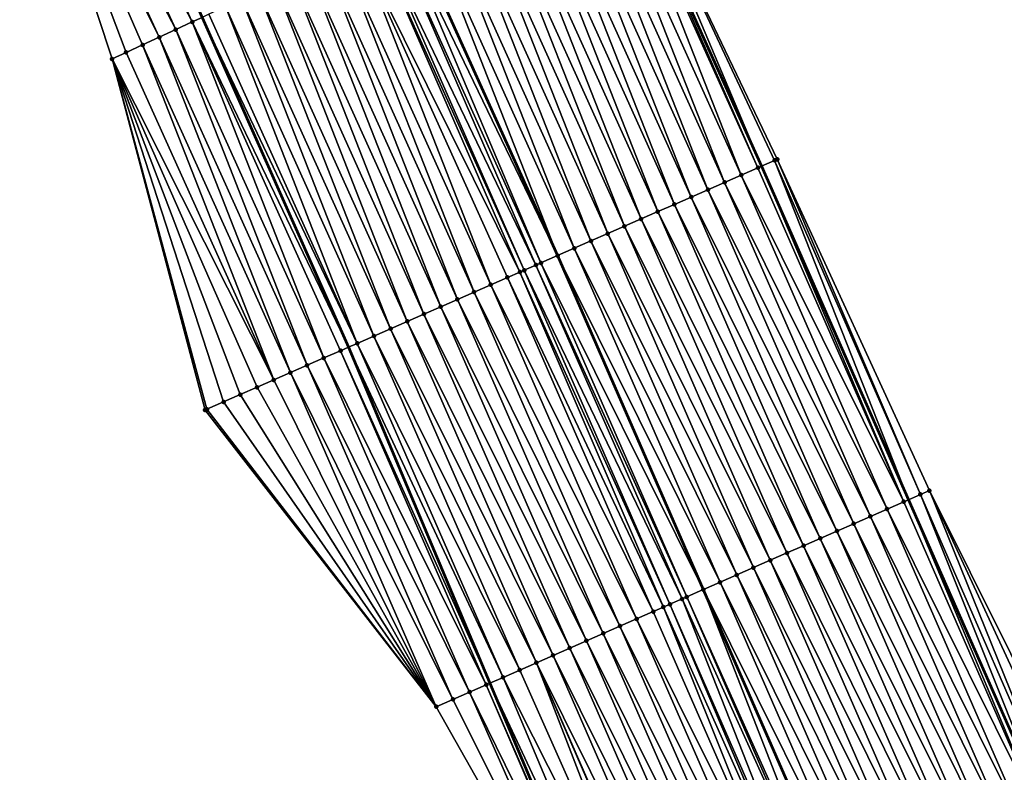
# Model space of a CAD drawing. Header units: feet. Extents: x 2017353 to 2024169, y 808050 to 818690.
# Tile 269 of 305: x 2023332 to 2023386, y 813185 to 813226. Entities that reach past the tile are written whole.
import ezdxf

# ---------------------------------------------------------------- set-up
doc = ezdxf.new("R2010")
doc.units = ezdxf.units.FT
doc.header["$MEASUREMENT"] = 0
for name, color, linetype, lineweight in [('EP_Travel Lane', 172, 'Continuous', 53), ('SB-Road Shots', 141, 'Continuous', 100), ('SB-Road X-Section', 40, 'Continuous', 13), ('STRIPING', 60, 'Continuous', 53)]:
    doc.layers.add(name, color=color, linetype=linetype, lineweight=lineweight)
doc.layers.add('I-77-MM15-17_SB-Surface-BORDER', color=7, linetype='Continuous')
doc.layers.add('I-77-MM15-17_SB-Surface-TIN', color=7, linetype='Continuous')

msp = doc.modelspace()

# ---------------------------------------------------------------- linework, layer by layer
at = {"layer": 'EP_Travel Lane'}
for points in [[(2023330.645212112, 813308.9822243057, 327.400423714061), (2023339.098520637, 813290.8643386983, 327.9331827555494), (2023347.551845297, 813272.7464185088, 328.464530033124), (2023355.918575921, 813254.492144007, 328.9807897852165), (2023364.236471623, 813236.3113489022, 329.503687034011), (2023372.572124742, 813217.8421574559, 330.0238949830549), (2023380.637497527, 813199.5475130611, 330.5372929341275), (2023388.703263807, 813181.2519761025, 331.0088045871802), (2023396.564148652, 813162.6462075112, 331.4130902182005), (2023404.30636655, 813144.2088585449, 331.7645758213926), (2023412.030657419, 813125.4329863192, 332.1502660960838), (2023419.431101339, 813106.8566600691, 332.5465690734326), (2023426.831383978, 813088.2807386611, 332.9648140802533)], [(2023308.326727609, 813298.5220692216, 325.8202696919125), (2023316.799522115, 813280.4137656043, 326.3695184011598), (2023325.27237764, 813262.3053315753, 326.9134228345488), (2023333.574141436, 813244.1884198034, 327.4170618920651), (2023341.892247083, 813226.0071658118, 327.919239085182), (2023349.923965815, 813207.9166209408, 328.3916564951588), (2023357.687872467, 813189.4876275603, 328.7954989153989), (2023365.451511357, 813171.0592697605, 329.2289544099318), (2023373.134368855, 813152.7711442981, 329.6785621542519), (2023380.875660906, 813134.335843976, 330.1459319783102), (2023388.408183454, 813116.0676421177, 330.4754454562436), (2023395.808713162, 813097.4914697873, 330.877370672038), (2023403.209112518, 813078.9156246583, 331.2970279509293)]]:
    msp.add_polyline3d(points, dxfattribs=at)
at = {"layer": 'I-77-MM15-17_SB-Surface-BORDER', "color": 3, "linetype": 'Continuous', "lineweight": -3}
for points in [[(2023331.463154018, 813309.3654182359, 327.4530750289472), (2023339.589621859, 813291.094323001, 327.9617861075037), (2023348.268088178, 813273.0819524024, 328.5101132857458), (2023356.65849549, 813254.8331199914, 329.0242039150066), (2023364.699016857, 813236.5244970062, 329.5306065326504), (2023373.446542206, 813218.2251709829, 330.0790750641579), (2023381.793278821, 813200.0537790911, 330.6105881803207), (2023390.723447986, 813182.1367861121, 331.1333837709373)], [(2023364.624558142, 813170.6967501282, 329.1651028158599), (2023354.738985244, 813188.1946760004, 328.5591957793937), (2023342.058701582, 813204.4689848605, 327.7976316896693), (2023336.956583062, 813223.7305347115, 327.5499278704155), (2023330.645732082, 813242.8375072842, 327.1923316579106), (2023322.677070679, 813261.088242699, 326.7051725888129), (2023314.964779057, 813279.5530789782, 326.2132212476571), (2023304.826834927, 813296.879440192, 325.4947947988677)]]:
    msp.add_polyline3d(points, dxfattribs=at)
at = {"layer": 'I-77-MM15-17_SB-Surface-TIN', "color": 128, "linetype": 'Continuous', "lineweight": -3}
for points in [[(2023340.450802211, 813225.3422138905, 327.8088050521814), (2023332.106504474, 813243.5113898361, 327.3047933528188), (2023331.198464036, 813243.0925038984, 327.2352835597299)], [(2023341.358849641, 813225.761084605, 327.8776272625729), (2023333.014545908, 813243.930273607, 327.3742052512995), (2023332.106504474, 813243.5113898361, 327.3047933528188)], [(2023340.450802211, 813225.3422138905, 327.8088050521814), (2023341.358849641, 813225.761084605, 327.8776272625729), (2023332.106504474, 813243.5113898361, 327.3047933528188)], [(2023341.358849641, 813225.761084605, 327.8776272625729), (2023341.892247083, 813226.0071658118, 327.919239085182), (2023333.014545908, 813243.930273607, 327.3742052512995)], [(2023339.542741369, 813224.9233723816, 327.7413022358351), (2023331.198464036, 813243.0925038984, 327.2352835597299), (2023330.645732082, 813242.8375072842, 327.1923316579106)], [(2023339.542741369, 813224.9233723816, 327.7413022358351), (2023340.450802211, 813225.3422138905, 327.8088050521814), (2023331.198464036, 813243.0925038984, 327.2352835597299)], [(2023337.726610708, 813224.0857089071, 327.6071794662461), (2023330.645732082, 813242.8375072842, 327.1923316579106), (2023336.956583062, 813223.7305347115, 327.5499278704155)], [(2023337.726610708, 813224.0857089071, 327.6071794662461), (2023338.634675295, 813224.5045422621, 327.674313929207), (2023330.645732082, 813242.8375072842, 327.1923316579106)], [(2023338.634675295, 813224.5045422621, 327.674313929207), (2023339.542741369, 813224.9233723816, 327.7413022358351), (2023330.645732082, 813242.8375072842, 327.1923316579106)], [(2023364.699016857, 813236.5244970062, 329.5306065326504), (2023364.236471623, 813236.3113489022, 329.503687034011), (2023372.572124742, 813217.8421574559, 330.0238949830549)], [(2023364.699016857, 813236.5244970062, 329.5306065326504), (2023372.572124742, 813217.8421574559, 330.0238949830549), (2023373.30213032, 813218.1619240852, 330.0703001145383)], [(2023364.699016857, 813236.5244970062, 329.5306065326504), (2023373.30213032, 813218.1619240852, 330.0703001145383), (2023373.446542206, 813218.2251709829, 330.0790750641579)], [(2023363.152933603, 813235.8119226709, 329.4363398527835), (2023371.470239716, 813217.3593126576, 329.9466623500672), (2023364.061099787, 813236.2305348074, 329.4934806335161)], [(2023364.061099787, 813236.2305348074, 329.4934806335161), (2023372.386151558, 813217.7606950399, 330.0120730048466), (2023364.236471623, 813236.3113489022, 329.503687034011)], [(2023364.061099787, 813236.2305348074, 329.4934806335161), (2023371.470239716, 813217.3593126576, 329.9466623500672), (2023372.386151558, 813217.7606950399, 330.0120730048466)], [(2023372.386151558, 813217.7606950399, 330.0120730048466), (2023372.572124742, 813217.8421574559, 330.0238949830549), (2023364.236471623, 813236.3113489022, 329.503687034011)], [(2023361.336685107, 813234.974515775, 329.3138081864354), (2023369.638478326, 813216.5564051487, 329.8091536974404), (2023362.244809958, 813235.3932179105, 329.3750147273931)], [(2023362.244809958, 813235.3932179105, 329.3750147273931), (2023370.554368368, 813216.9578374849, 329.8769046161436), (2023363.152933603, 813235.8119226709, 329.4363398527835)], [(2023362.244809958, 813235.3932179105, 329.3750147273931), (2023369.638478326, 813216.5564051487, 329.8091536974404), (2023370.554368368, 813216.9578374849, 329.8769046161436)], [(2023363.152933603, 813235.8119226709, 329.4363398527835), (2023370.554368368, 813216.9578374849, 329.8769046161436), (2023371.470239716, 813217.3593126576, 329.9466623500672)], [(2023360.428521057, 813234.5558989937, 329.256457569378), (2023368.722548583, 813216.1550637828, 329.7456645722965), (2023361.336685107, 813234.974515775, 329.3138081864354)], [(2023361.336685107, 813234.974515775, 329.3138081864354), (2023368.722548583, 813216.1550637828, 329.7456645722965), (2023369.638478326, 813216.5564051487, 329.8091536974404)], [(2023359.520323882, 813234.1373543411, 329.2023654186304), (2023367.806593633, 813215.7537801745, 329.6848812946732), (2023360.428521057, 813234.5558989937, 329.256457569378)], [(2023360.428521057, 813234.5558989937, 329.256457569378), (2023367.806593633, 813215.7537801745, 329.6848812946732), (2023368.722548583, 813216.1550637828, 329.7456645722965)], [(2023357.70395627, 813233.3002068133, 329.0915508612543), (2023365.97469588, 813214.951185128, 329.5620109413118), (2023358.612127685, 813233.7188075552, 329.1481768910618)], [(2023358.612127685, 813233.7188075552, 329.1481768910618), (2023366.890636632, 813215.352501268, 329.6243182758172), (2023359.520323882, 813234.1373543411, 329.2023654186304)], [(2023358.612127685, 813233.7188075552, 329.1481768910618), (2023365.97469588, 813214.951185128, 329.5620109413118), (2023366.890636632, 813215.352501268, 329.6243182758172)], [(2023359.520323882, 813234.1373543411, 329.2023654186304), (2023366.890636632, 813215.352501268, 329.6243182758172), (2023367.806593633, 813215.7537801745, 329.6848812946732)], [(2023356.795806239, 813232.8815595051, 329.032821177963), (2023365.058763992, 813214.5498486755, 329.4987520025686), (2023357.70395627, 813233.3002068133, 329.0915508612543)], [(2023357.70395627, 813233.3002068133, 329.0915508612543), (2023365.058763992, 813214.5498486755, 329.4987520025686), (2023365.97469588, 813214.951185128, 329.5620109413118)], [(2023355.887673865, 813232.462873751, 328.9723546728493), (2023364.142821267, 813214.1485370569, 329.436656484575), (2023356.795806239, 813232.8815595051, 329.032821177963)], [(2023356.795806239, 813232.8815595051, 329.032821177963), (2023364.142821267, 813214.1485370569, 329.436656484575), (2023365.058763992, 813214.5498486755, 329.4987520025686)], [(2023354.979547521, 813232.0441748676, 328.9112950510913), (2023363.226870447, 813213.7472439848, 329.3754298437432), (2023355.887673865, 813232.462873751, 328.9723546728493)], [(2023355.887673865, 813232.462873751, 328.9723546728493), (2023363.226870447, 813213.7472439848, 329.3754298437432), (2023364.142821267, 813214.1485370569, 329.436656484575)], [(2023353.163297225, 813231.20677189, 328.7889403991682), (2023361.39499071, 813212.9446076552, 329.2506254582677), (2023354.071419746, 813231.6254790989, 328.8503761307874)], [(2023354.071419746, 813231.6254790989, 328.8503761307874), (2023362.310928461, 813213.3459306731, 329.3132550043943), (2023354.979547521, 813232.0441748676, 328.9112950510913)], [(2023354.071419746, 813231.6254790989, 328.8503761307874), (2023361.39499071, 813212.9446076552, 329.2506254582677), (2023362.310928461, 813213.3459306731, 329.3132550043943)], [(2023354.979547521, 813232.0441748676, 328.9112950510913), (2023362.310928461, 813213.3459306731, 329.3132550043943), (2023363.226870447, 813213.7472439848, 329.3754298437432)], [(2023352.697146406, 813230.9918154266, 328.7563325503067), (2023361.385966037, 813212.9406531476, 329.2499966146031), (2023353.154242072, 813231.2025962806, 328.7883069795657)], [(2023353.163297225, 813231.20677189, 328.7889403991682), (2023353.154242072, 813231.2025962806, 328.7883069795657), (2023361.385966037, 813212.9406531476, 329.2499966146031)], [(2023353.163297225, 813231.20677189, 328.7889403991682), (2023361.385966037, 813212.9406531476, 329.2499966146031), (2023361.39499071, 813212.9446076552, 329.2506254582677)], [(2023351.548407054, 813230.4619591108, 328.670854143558), (2023360.208075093, 813212.4244994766, 329.1673120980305), (2023352.255207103, 813230.7879941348, 328.724317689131)], [(2023352.255207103, 813230.7879941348, 328.724317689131), (2023360.47906407, 813212.5432591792, 329.1868032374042), (2023352.697146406, 813230.9918154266, 328.7563325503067)], [(2023352.255207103, 813230.7879941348, 328.724317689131), (2023360.208075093, 813212.4244994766, 329.1673120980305), (2023360.47906407, 813212.5432591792, 329.1868032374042)], [(2023352.697146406, 813230.9918154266, 328.7563325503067), (2023360.47906407, 813212.5432591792, 329.1868032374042), (2023361.385966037, 813212.9406531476, 329.2499966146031)], [(2023349.531124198, 813229.531252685, 328.5120095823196), (2023357.731517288, 813211.3386795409, 328.9703097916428), (2023350.439142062, 813229.950187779, 328.5837401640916)], [(2023350.439142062, 813229.950187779, 328.5837401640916), (2023359.331635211, 813212.0402945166, 329.0999792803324), (2023351.34716225, 813230.36911781, 328.6552420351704)], [(2023350.439142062, 813229.950187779, 328.5837401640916), (2023358.647355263, 813211.7402311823, 329.0436499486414), (2023359.331635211, 813212.0402945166, 329.0999792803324)], [(2023350.439142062, 813229.950187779, 328.5837401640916), (2023357.731517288, 813211.3386795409, 328.9703097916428), (2023358.647355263, 813211.7402311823, 329.0436499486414)], [(2023351.34716225, 813230.36911781, 328.6552420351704), (2023359.563179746, 813212.1418137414, 329.1184385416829), (2023351.548407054, 813230.4619591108, 328.670854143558)], [(2023351.34716225, 813230.36911781, 328.6552420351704), (2023359.331635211, 813212.0402945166, 329.0999792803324), (2023359.563179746, 813212.1418137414, 329.1184385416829)], [(2023351.548407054, 813230.4619591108, 328.670854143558), (2023359.563179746, 813212.1418137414, 329.1184385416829), (2023360.208075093, 813212.4244994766, 329.1673120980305)], [(2023348.623093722, 813229.1123450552, 328.4415196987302), (2023356.815623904, 813210.937254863, 328.902917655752), (2023349.531124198, 813229.531252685, 328.5120095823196)], [(2023349.531124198, 813229.531252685, 328.5120095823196), (2023356.815623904, 813210.937254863, 328.902917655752), (2023357.731517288, 813211.3386795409, 328.9703097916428)], [(2023347.715046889, 813228.6934730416, 328.3726388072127), (2023355.899706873, 813210.5358843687, 328.8380639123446), (2023348.623093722, 813229.1123450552, 328.4415196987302)], [(2023348.623093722, 813229.1123450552, 328.4415196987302), (2023355.899706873, 813210.5358843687, 328.8380639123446), (2023356.815623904, 813210.937254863, 328.902917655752)], [(2023346.806993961, 813228.2746142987, 328.304357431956), (2023354.983792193, 813210.134508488, 328.77295783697), (2023347.715046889, 813228.6934730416, 328.3726388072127)], [(2023347.715046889, 813228.6934730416, 328.3726388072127), (2023354.983792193, 813210.134508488, 328.77295783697), (2023355.899706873, 813210.5358843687, 328.8380639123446)], [(2023344.990917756, 813227.4368322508, 328.1648780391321), (2023353.15201661, 813209.3316334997, 328.6369727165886), (2023345.898948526, 813227.8557392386, 328.2353389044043)], [(2023345.898948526, 813227.8557392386, 328.2353389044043), (2023354.067897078, 813209.7330877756, 328.7057514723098), (2023346.806993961, 813228.2746142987, 328.304357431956)], [(2023345.898948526, 813227.8557392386, 328.2353389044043), (2023353.15201661, 813209.3316334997, 328.6369727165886), (2023354.067897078, 813209.7330877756, 328.7057514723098)], [(2023346.806993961, 813228.2746142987, 328.304357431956), (2023354.067897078, 813209.7330877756, 328.7057514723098), (2023354.983792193, 813210.134508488, 328.77295783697)], [(2023344.082899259, 813227.0178985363, 328.0932097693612), (2023352.23614856, 813208.9301507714, 328.5668610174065), (2023344.990917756, 813227.4368322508, 328.1648780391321)], [(2023344.990917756, 813227.4368322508, 328.1648780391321), (2023352.23614856, 813208.9301507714, 328.5668610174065), (2023353.15201661, 813209.3316334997, 328.6369727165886)], [(2023343.174889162, 813226.5989465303, 328.0207151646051), (2023351.32028181, 813208.5286650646, 328.4966097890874), (2023344.082899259, 813227.0178985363, 328.0932097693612)], [(2023344.082899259, 813227.0178985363, 328.0932097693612), (2023351.32028181, 813208.5286650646, 328.4966097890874), (2023352.23614856, 813208.9301507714, 328.5668610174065)], [(2023342.266876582, 813226.1799999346, 327.9484649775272), (2023341.892247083, 813226.0071658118, 327.919239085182), (2023350.40440715, 813208.1271974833, 328.4272077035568)], [(2023342.266876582, 813226.1799999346, 327.9484649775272), (2023350.40440715, 813208.1271974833, 328.4272077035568), (2023343.174889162, 813226.5989465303, 328.0207151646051)], [(2023343.174889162, 813226.5989465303, 328.0207151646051), (2023350.40440715, 813208.1271974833, 328.4272077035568), (2023351.32028181, 813208.5286650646, 328.4966097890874)], [(2023340.450802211, 813225.3422138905, 327.8088050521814), (2023348.57262056, 813207.3243477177, 328.2924042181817), (2023341.358849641, 813225.761084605, 327.8776272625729)], [(2023341.358849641, 813225.761084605, 327.8776272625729), (2023349.923965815, 813207.9166209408, 328.3916564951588), (2023341.892247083, 813226.0071658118, 327.919239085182)], [(2023341.358849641, 813225.761084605, 327.8776272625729), (2023349.488517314, 813207.7257646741, 328.3594346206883), (2023349.923965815, 813207.9166209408, 328.3916564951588)], [(2023341.358849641, 813225.761084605, 327.8776272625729), (2023348.57262056, 813207.3243477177, 328.2924042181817), (2023349.488517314, 813207.7257646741, 328.3594346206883)], [(2023350.40440715, 813208.1271974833, 328.4272077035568), (2023341.892247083, 813226.0071658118, 327.919239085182), (2023349.923965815, 813207.9166209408, 328.3916564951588)], [(2023339.542741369, 813224.9233723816, 327.7413022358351), (2023347.656728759, 813206.9229194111, 328.224842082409), (2023340.450802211, 813225.3422138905, 327.8088050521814)], [(2023340.450802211, 813225.3422138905, 327.8088050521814), (2023347.656728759, 813206.9229194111, 328.224842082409), (2023348.57262056, 813207.3243477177, 328.2924042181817)], [(2023338.634675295, 813224.5045422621, 327.674313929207), (2023346.7408573, 813206.5214444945, 328.1550963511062), (2023339.542741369, 813224.9233723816, 327.7413022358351)], [(2023339.542741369, 813224.9233723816, 327.7413022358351), (2023346.7408573, 813206.5214444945, 328.1550963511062), (2023347.656728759, 813206.9229194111, 328.224842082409)], [(2023337.726610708, 813224.0857089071, 327.6071794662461), (2023336.956583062, 813223.7305347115, 327.5499278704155), (2023345.824997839, 813206.1199420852, 328.0840626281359)], [(2023337.726610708, 813224.0857089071, 327.6071794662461), (2023345.824997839, 813206.1199420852, 328.0840626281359), (2023338.634675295, 813224.5045422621, 327.674313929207)], [(2023338.634675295, 813224.5045422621, 327.674313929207), (2023345.824997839, 813206.1199420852, 328.0840626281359), (2023346.7408573, 813206.5214444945, 328.1550963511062)], [(2023336.956583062, 813223.7305347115, 327.5499278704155), (2023344.909120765, 813205.7184800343, 328.014919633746), (2023345.824997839, 813206.1199420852, 328.0840626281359)], [(2023336.956583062, 813223.7305347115, 327.5499278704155), (2023343.993235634, 813205.3170364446, 327.9466415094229), (2023344.909120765, 813205.7184800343, 328.014919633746)], [(2023336.956583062, 813223.7305347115, 327.5499278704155), (2023343.077357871, 813204.9155759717, 327.8775724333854), (2023343.993235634, 813205.3170364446, 327.9466415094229)], [(2023336.956583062, 813223.7305347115, 327.5499278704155), (2023342.161505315, 813204.5140577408, 327.8057975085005), (2023343.077357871, 813204.9155759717, 327.8775724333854)], [(2023336.956583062, 813223.7305347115, 327.5499278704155), (2023342.058701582, 813204.4689848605, 327.7976316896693), (2023342.161505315, 813204.5140577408, 327.8057975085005)], [(2023373.30213032, 813218.1619240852, 330.0703001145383), (2023372.572124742, 813217.8421574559, 330.0238949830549), (2023380.637497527, 813199.5475130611, 330.5372929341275)], [(2023381.299262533, 813199.8374371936, 330.5812938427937), (2023373.446542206, 813218.2251709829, 330.0790750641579), (2023373.30213032, 813218.1619240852, 330.0703001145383)], [(2023381.299262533, 813199.8374371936, 330.5812938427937), (2023373.30213032, 813218.1619240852, 330.0703001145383), (2023380.637497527, 813199.5475130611, 330.5372929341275)], [(2023381.299262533, 813199.8374371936, 330.5812938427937), (2023381.793278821, 813200.0537790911, 330.6105881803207), (2023373.446542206, 813218.2251709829, 330.0790750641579)], [(2023380.383308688, 813199.4361510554, 330.5203918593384), (2023372.386151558, 813217.7606950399, 330.0120730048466), (2023371.470239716, 813217.3593126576, 329.9466623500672)], [(2023380.383308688, 813199.4361510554, 330.5203918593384), (2023372.572124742, 813217.8421574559, 330.0238949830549), (2023372.386151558, 813217.7606950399, 330.0120730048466)], [(2023380.383308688, 813199.4361510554, 330.5203918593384), (2023380.637497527, 813199.5475130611, 330.5372929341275), (2023372.572124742, 813217.8421574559, 330.0238949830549)], [(2023379.467470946, 813199.0345988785, 330.4470264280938), (2023371.470239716, 813217.3593126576, 329.9466623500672), (2023370.554368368, 813216.9578374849, 329.8769046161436)], [(2023379.467470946, 813199.0345988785, 330.4470264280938), (2023380.383308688, 813199.4361510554, 330.5203918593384), (2023371.470239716, 813217.3593126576, 329.9466623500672)], [(2023377.635753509, 813198.2315906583, 330.3047992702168), (2023369.638478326, 813216.5564051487, 329.8091536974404), (2023368.722548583, 813216.1550637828, 329.7456645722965)], [(2023378.551642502, 813198.6330253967, 330.3726629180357), (2023370.554368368, 813216.9578374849, 329.8769046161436), (2023369.638478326, 813216.5564051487, 329.8091536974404)], [(2023377.635753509, 813198.2315906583, 330.3047992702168), (2023378.551642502, 813198.6330253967, 330.3726629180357), (2023369.638478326, 813216.5564051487, 329.8091536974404)], [(2023378.551642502, 813198.6330253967, 330.3726629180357), (2023379.467470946, 813199.0345988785, 330.4470264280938), (2023370.554368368, 813216.9578374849, 329.8769046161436)], [(2023376.719830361, 813197.8302341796, 330.2406019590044), (2023368.722548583, 813216.1550637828, 329.7456645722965), (2023367.806593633, 813215.7537801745, 329.6848812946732)], [(2023376.719830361, 813197.8302341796, 330.2406019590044), (2023377.635753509, 813198.2315906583, 330.3047992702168), (2023368.722548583, 813216.1550637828, 329.7456645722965)], [(2023374.887969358, 813197.0275549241, 330.1137862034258), (2023366.890636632, 813215.352501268, 329.6243182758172), (2023365.97469588, 813214.951185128, 329.5620109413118)], [(2023375.803895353, 813197.4289048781, 330.1776778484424), (2023367.806593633, 813215.7537801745, 329.6848812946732), (2023366.890636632, 813215.352501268, 329.6243182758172)], [(2023374.887969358, 813197.0275549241, 330.1137862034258), (2023375.803895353, 813197.4289048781, 330.1776778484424), (2023366.890636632, 813215.352501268, 329.6243182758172)], [(2023375.803895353, 813197.4289048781, 330.1776778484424), (2023376.719830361, 813197.8302341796, 330.2406019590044), (2023367.806593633, 813215.7537801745, 329.6848812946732)], [(2023373.972060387, 813196.6261659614, 330.0480670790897), (2023365.97469588, 813214.951185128, 329.5620109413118), (2023365.058763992, 813214.5498486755, 329.4987520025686)], [(2023373.972060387, 813196.6261659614, 330.0480670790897), (2023374.887969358, 813197.0275549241, 330.1137862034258), (2023365.97469588, 813214.951185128, 329.5620109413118)], [(2023373.056140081, 813196.2248029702, 329.9835646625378), (2023365.058763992, 813214.5498486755, 329.4987520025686), (2023364.142821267, 813214.1485370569, 329.436656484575)], [(2023373.056140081, 813196.2248029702, 329.9835646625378), (2023373.972060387, 813196.6261659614, 330.0480670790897), (2023365.058763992, 813214.5498486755, 329.4987520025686)], [(2023371.224281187, 813195.4221188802, 329.8565224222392), (2023363.226870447, 813213.7472439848, 329.3754298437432), (2023362.310928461, 813213.3459306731, 329.3132550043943)], [(2023372.140202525, 813195.8234795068, 329.9209140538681), (2023364.142821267, 813214.1485370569, 329.436656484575), (2023363.226870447, 813213.7472439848, 329.3754298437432)], [(2023371.224281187, 813195.4221188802, 329.8565224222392), (2023372.140202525, 813195.8234795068, 329.9209140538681), (2023363.226870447, 813213.7472439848, 329.3754298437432)], [(2023372.140202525, 813195.8234795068, 329.9209140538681), (2023373.056140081, 813196.2248029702, 329.9835646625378), (2023364.142821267, 813214.1485370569, 329.436656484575)], [(2023370.308365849, 813195.0207445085, 329.7914868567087), (2023362.310928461, 813213.3459306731, 329.3132550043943), (2023361.39499071, 813212.9446076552, 329.2506254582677)], [(2023370.308365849, 813195.0207445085, 329.7914868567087), (2023371.224281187, 813195.4221188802, 329.8565224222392), (2023362.310928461, 813213.3459306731, 329.3132550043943)], [(2023360.47906407, 813212.5432591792, 329.1868032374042), (2023369.383416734, 813194.6155256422, 329.7303081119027), (2023361.385966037, 813212.9406531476, 329.2499966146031)], [(2023369.392408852, 813194.6194655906, 329.7309231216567), (2023361.39499071, 813212.9446076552, 329.2506254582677), (2023361.385966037, 813212.9406531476, 329.2499966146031)], [(2023369.392408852, 813194.6194655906, 329.7309231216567), (2023361.385966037, 813212.9406531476, 329.2499966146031), (2023369.383416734, 813194.6155256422, 329.7303081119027)], [(2023369.392408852, 813194.6194655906, 329.7309231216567), (2023370.308365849, 813195.0207445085, 329.7914868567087), (2023361.39499071, 813212.9446076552, 329.2506254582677)], [(2023367.560624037, 813193.8166117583, 329.5959287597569), (2023359.563179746, 813212.1418137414, 329.1184385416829), (2023359.331635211, 813212.0402945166, 329.0999792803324)], [(2023368.221659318, 813194.1064555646, 329.6493011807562), (2023360.208075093, 813212.4244994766, 329.1673120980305), (2023359.563179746, 813212.1418137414, 329.1184385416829)], [(2023367.560624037, 813193.8166117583, 329.5959287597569), (2023368.221659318, 813194.1064555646, 329.6493011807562), (2023359.563179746, 813212.1418137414, 329.1184385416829)], [(2023368.476471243, 813194.2181422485, 329.6682781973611), (2023360.47906407, 813212.5432591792, 329.1868032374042), (2023360.208075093, 813212.4244994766, 329.1673120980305)], [(2023368.221659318, 813194.1064555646, 329.6493011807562), (2023368.476471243, 813194.2181422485, 329.6682781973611), (2023360.208075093, 813212.4244994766, 329.1673120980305)], [(2023368.476471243, 813194.2181422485, 329.6682781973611), (2023369.383416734, 813194.6155256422, 329.7303081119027), (2023360.47906407, 813212.5432591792, 329.1868032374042)], [(2023366.64485467, 813193.4149029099, 329.5152235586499), (2023358.647355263, 813211.7402311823, 329.0436499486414), (2023357.731517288, 813211.3386795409, 328.9703097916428)], [(2023367.196297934, 813193.6568059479, 329.564154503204), (2023359.331635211, 813212.0402945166, 329.0999792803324), (2023358.647355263, 813211.7402311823, 329.0436499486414)], [(2023366.64485467, 813193.4149029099, 329.5152235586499), (2023367.196297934, 813193.6568059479, 329.564154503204), (2023358.647355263, 813211.7402311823, 329.0436499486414)], [(2023367.196297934, 813193.6568059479, 329.564154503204), (2023367.560624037, 813193.8166117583, 329.5959287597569), (2023359.331635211, 813212.0402945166, 329.0999792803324)], [(2023365.729050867, 813193.013272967, 329.4382149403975), (2023357.731517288, 813211.3386795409, 328.9703097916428), (2023356.815623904, 813210.937254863, 328.902917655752)], [(2023365.729050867, 813193.013272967, 329.4382149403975), (2023366.64485467, 813193.4149029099, 329.5152235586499), (2023357.731517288, 813211.3386795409, 328.9703097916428)], [(2023363.897335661, 813192.2102596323, 329.2957481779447), (2023355.899706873, 813210.5358843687, 328.8380639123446), (2023354.983792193, 813210.134508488, 328.77295783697)], [(2023364.813202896, 813192.6117442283, 329.3659475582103), (2023356.815623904, 813210.937254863, 328.902917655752), (2023355.899706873, 813210.5358843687, 328.8380639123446)], [(2023363.897335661, 813192.2102596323, 329.2957481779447), (2023364.813202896, 813192.6117442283, 329.3659475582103), (2023355.899706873, 813210.5358843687, 328.8380639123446)], [(2023364.813202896, 813192.6117442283, 329.3659475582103), (2023365.729050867, 813193.013272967, 329.4382149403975), (2023356.815623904, 813210.937254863, 328.902917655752)], [(2023362.981458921, 813191.8087968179, 329.2265692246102), (2023354.983792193, 813210.134508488, 328.77295783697), (2023354.067897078, 813209.7330877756, 328.7057514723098)], [(2023362.981458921, 813191.8087968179, 329.2265692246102), (2023363.897335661, 813192.2102596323, 329.2957481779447), (2023354.983792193, 813210.134508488, 328.77295783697)], [(2023362.065595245, 813191.4073040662, 329.1559877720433), (2023354.067897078, 813209.7330877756, 328.7057514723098), (2023353.15201661, 813209.3316334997, 328.6369727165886)], [(2023362.065595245, 813191.4073040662, 329.1559877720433), (2023362.981458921, 813191.8087968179, 329.2265692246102), (2023354.067897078, 813209.7330877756, 328.7057514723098)], [(2023360.233895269, 813190.604255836, 329.0118862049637), (2023352.23614856, 813208.9301507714, 328.5668610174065), (2023351.32028181, 813208.5286650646, 328.4966097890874)], [(2023361.149748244, 813191.0057731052, 329.0836162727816), (2023353.15201661, 813209.3316334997, 328.6369727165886), (2023352.23614856, 813208.9301507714, 328.5668610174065)], [(2023360.233895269, 813190.604255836, 329.0118862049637), (2023361.149748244, 813191.0057731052, 329.0836162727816), (2023352.23614856, 813208.9301507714, 328.5668610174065)], [(2023361.149748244, 813191.0057731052, 329.0836162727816), (2023362.065595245, 813191.4073040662, 329.1559877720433), (2023353.15201661, 813209.3316334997, 328.6369727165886)], [(2023359.318085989, 813190.2026384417, 328.935465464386), (2023351.32028181, 813208.5286650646, 328.4966097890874), (2023350.40440715, 813208.1271974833, 328.4272077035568)], [(2023359.318085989, 813190.2026384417, 328.935465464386), (2023360.233895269, 813190.604255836, 329.0118862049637), (2023351.32028181, 813208.5286650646, 328.4966097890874)], [(2023349.488517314, 813207.7257646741, 328.3594346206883), (2023357.687872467, 813189.4876275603, 328.7954989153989), (2023349.923965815, 813207.9166209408, 328.3916564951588)], [(2023358.402317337, 813189.8009279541, 328.8546834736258), (2023350.40440715, 813208.1271974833, 328.4272077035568), (2023349.923965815, 813207.9166209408, 328.3916564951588)], [(2023358.402317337, 813189.8009279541, 328.8546834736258), (2023349.923965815, 813207.9166209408, 328.3916564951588), (2023357.687872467, 813189.4876275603, 328.7954989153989)], [(2023358.402317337, 813189.8009279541, 328.8546834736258), (2023359.318085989, 813190.2026384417, 328.935465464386), (2023350.40440715, 813208.1271974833, 328.4272077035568)], [(2023356.570632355, 813188.9978453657, 328.7089722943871), (2023348.57262056, 813207.3243477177, 328.2924042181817), (2023347.656728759, 813206.9229194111, 328.224842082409)], [(2023357.48650289, 813189.3993224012, 328.7788174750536), (2023349.488517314, 813207.7257646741, 328.3594346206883), (2023348.57262056, 813207.3243477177, 328.2924042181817)], [(2023356.570632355, 813188.9978453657, 328.7089722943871), (2023357.48650289, 813189.3993224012, 328.7788174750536), (2023348.57262056, 813207.3243477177, 328.2924042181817)], [(2023357.48650289, 813189.3993224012, 328.7788174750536), (2023357.687872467, 813189.4876275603, 328.7954989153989), (2023349.488517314, 813207.7257646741, 328.3594346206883)], [(2023355.654788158, 813188.5963079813, 328.6362998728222), (2023347.656728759, 813206.9229194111, 328.224842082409), (2023346.7408573, 813206.5214444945, 328.1550963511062)], [(2023355.654788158, 813188.5963079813, 328.6362998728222), (2023356.570632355, 813188.9978453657, 328.7089722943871), (2023347.656728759, 813206.9229194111, 328.224842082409)], [(2023354.738985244, 813188.1946760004, 328.5591957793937), (2023346.7408573, 813206.5214444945, 328.1550963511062), (2023345.824997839, 813206.1199420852, 328.0840626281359)], [(2023354.738985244, 813188.1946760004, 328.5591957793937), (2023355.654788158, 813188.5963079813, 328.6362998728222), (2023346.7408573, 813206.5214444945, 328.1550963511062)], [(2023354.738985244, 813188.1946760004, 328.5591957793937), (2023344.909120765, 813205.7184800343, 328.014919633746), (2023343.993235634, 813205.3170364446, 327.9466415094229)], [(2023354.738985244, 813188.1946760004, 328.5591957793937), (2023345.824997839, 813206.1199420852, 328.0840626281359), (2023344.909120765, 813205.7184800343, 328.014919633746)], [(2023354.738985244, 813188.1946760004, 328.5591957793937), (2023343.993235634, 813205.3170364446, 327.9466415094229), (2023343.077357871, 813204.9155759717, 327.8775724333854)], [(2023354.738985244, 813188.1946760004, 328.5591957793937), (2023343.077357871, 813204.9155759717, 327.8775724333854), (2023342.161505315, 813204.5140577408, 327.8057975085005)], [(2023354.738985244, 813188.1946760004, 328.5591957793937), (2023342.161505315, 813204.5140577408, 327.8057975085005), (2023342.058701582, 813204.4689848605, 327.7976316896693)], [(2023381.299262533, 813199.8374371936, 330.5812938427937), (2023380.637497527, 813199.5475130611, 330.5372929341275), (2023388.703263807, 813181.2519761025, 331.0088045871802)], [(2023389.296834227, 813181.5119432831, 331.0451071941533), (2023381.793278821, 813200.0537790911, 330.6105881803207), (2023381.299262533, 813199.8374371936, 330.5812938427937)], [(2023389.296834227, 813181.5119432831, 331.0451071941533), (2023381.299262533, 813199.8374371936, 330.5812938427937), (2023388.703263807, 813181.2519761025, 331.0088045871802)], [(2023389.296834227, 813181.5119432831, 331.0451071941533), (2023390.212878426, 813181.9130223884, 331.0963100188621), (2023381.793278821, 813200.0537790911, 330.6105881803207)], [(2023390.212878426, 813181.9130223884, 331.0963100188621), (2023390.723447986, 813182.1367861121, 331.1333837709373), (2023381.793278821, 813200.0537790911, 330.6105881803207)], [(2023388.380834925, 813181.1107613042, 330.9890849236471), (2023380.383308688, 813199.4361510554, 330.5203918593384), (2023379.467470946, 813199.0345988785, 330.4470264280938)], [(2023388.380834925, 813181.1107613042, 330.9890849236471), (2023380.637497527, 813199.5475130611, 330.5372929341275), (2023380.383308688, 813199.4361510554, 330.5203918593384)], [(2023388.380834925, 813181.1107613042, 330.9890849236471), (2023388.703263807, 813181.2519761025, 331.0088045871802), (2023380.637497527, 813199.5475130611, 330.5372929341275)], [(2023386.549073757, 813180.3078532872, 330.8515521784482), (2023378.551642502, 813198.6330253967, 330.3726629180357), (2023377.635753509, 813198.2315906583, 330.3047992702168)], [(2023387.464949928, 813180.7093174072, 330.9207922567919), (2023379.467470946, 813199.0345988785, 330.4470264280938), (2023378.551642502, 813198.6330253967, 330.3726629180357)], [(2023386.549073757, 813180.3078532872, 330.8515521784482), (2023387.464949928, 813180.7093174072, 330.9207922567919), (2023378.551642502, 813198.6330253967, 330.3726629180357)], [(2023387.464949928, 813180.7093174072, 330.9207922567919), (2023388.380834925, 813181.1107613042, 330.9890849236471), (2023379.467470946, 813199.0345988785, 330.4470264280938)], [(2023385.63323298, 813179.9063080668, 330.7785126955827), (2023377.635753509, 813198.2315906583, 330.3047992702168), (2023376.719830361, 813197.8302341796, 330.2406019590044)], [(2023385.63323298, 813179.9063080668, 330.7785126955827), (2023386.549073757, 813180.3078532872, 330.8515521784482), (2023377.635753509, 813198.2315906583, 330.3047992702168)], [(2023384.717313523, 813179.5049431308, 330.7139192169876), (2023376.719830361, 813197.8302341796, 330.2406019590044), (2023375.803895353, 813197.4289048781, 330.1776778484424)], [(2023384.717313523, 813179.5049431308, 330.7139192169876), (2023385.63323298, 813179.9063080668, 330.7785126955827), (2023376.719830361, 813197.8302341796, 330.2406019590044)], [(2023382.885443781, 813178.7022838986, 330.5880415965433), (2023374.887969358, 813197.0275549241, 330.1137862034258), (2023373.972060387, 813196.6261659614, 330.0480670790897)], [(2023383.801387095, 813179.1035941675, 330.6500740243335), (2023375.803895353, 813197.4289048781, 330.1776778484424), (2023374.887969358, 813197.0275549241, 330.1137862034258)], [(2023382.885443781, 813178.7022838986, 330.5880415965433), (2023383.801387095, 813179.1035941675, 330.6500740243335), (2023374.887969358, 813197.0275549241, 330.1137862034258)], [(2023383.801387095, 813179.1035941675, 330.6500740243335), (2023384.717313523, 813179.5049431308, 330.7139192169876), (2023375.803895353, 813197.4289048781, 330.1776778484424)], [(2023381.969552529, 813178.3008543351, 330.5204204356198), (2023373.972060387, 813196.6261659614, 330.0480670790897), (2023373.056140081, 813196.2248029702, 329.9835646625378)], [(2023381.969552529, 813178.3008543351, 330.5204204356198), (2023382.885443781, 813178.7022838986, 330.5880415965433), (2023373.972060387, 813196.6261659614, 330.0480670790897)], [(2023381.053647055, 813177.8994573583, 330.4543258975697), (2023373.056140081, 813196.2248029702, 329.9835646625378), (2023372.140202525, 813195.8234795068, 329.9209140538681)], [(2023381.053647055, 813177.8994573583, 330.4543258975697), (2023381.969552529, 813178.3008543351, 330.5204204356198), (2023373.056140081, 813196.2248029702, 329.9835646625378)], [(2023379.221809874, 813177.0967235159, 330.3249529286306), (2023371.224281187, 813195.4221188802, 329.8565224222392), (2023370.308365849, 813195.0207445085, 329.7914868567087)], [(2023380.137731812, 813177.4980827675, 330.3892800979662), (2023372.140202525, 813195.8234795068, 329.9209140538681), (2023371.224281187, 813195.4221188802, 329.8565224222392)], [(2023379.221809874, 813177.0967235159, 330.3249529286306), (2023380.137731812, 813177.4980827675, 330.3892800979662), (2023371.224281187, 813195.4221188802, 329.8565224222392)], [(2023380.137731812, 813177.4980827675, 330.3892800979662), (2023381.053647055, 813177.8994573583, 330.4543258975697), (2023372.140202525, 813195.8234795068, 329.9209140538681)], [(2023378.305925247, 813176.6952787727, 330.2566206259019), (2023370.308365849, 813195.0207445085, 329.7914868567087), (2023369.392408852, 813194.6194655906, 329.7309231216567)], [(2023378.305925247, 813176.6952787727, 330.2566206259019), (2023379.221809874, 813177.0967235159, 330.3249529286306), (2023370.308365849, 813195.0207445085, 329.7914868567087)], [(2023376.661960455, 813175.9749864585, 330.1449830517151), (2023369.383416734, 813194.6155256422, 329.7303081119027), (2023368.476471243, 813194.2181422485, 329.6682781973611)], [(2023377.389960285, 813176.294018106, 330.1969119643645), (2023369.392408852, 813194.6194655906, 329.7309231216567), (2023369.383416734, 813194.6155256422, 329.7303081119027)], [(2023377.389960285, 813176.294018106, 330.1969119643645), (2023369.383416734, 813194.6155256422, 329.7303081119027), (2023377.381001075, 813176.2900919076, 330.1962728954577)], [(2023376.661960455, 813175.9749864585, 330.1449830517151), (2023377.381001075, 813176.2900919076, 330.1962728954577), (2023369.383416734, 813194.6155256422, 329.7303081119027)], [(2023377.389960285, 813176.294018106, 330.1969119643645), (2023378.305925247, 813176.6952787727, 330.2566206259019), (2023369.392408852, 813194.6194655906, 329.7309231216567)], [(2023375.353306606, 813175.4011080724, 330.0364254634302), (2023367.560624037, 813193.8166117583, 329.5959287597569), (2023367.196297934, 813193.6568059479, 329.564154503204)], [(2023375.558242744, 813175.4910101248, 330.0546960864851), (2023368.221659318, 813194.1064555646, 329.6493011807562), (2023367.560624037, 813193.8166117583, 329.5959287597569)], [(2023375.353306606, 813175.4011080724, 330.0364254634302), (2023375.558242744, 813175.4910101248, 330.0546960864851), (2023367.560624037, 813193.8166117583, 329.5959287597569)], [(2023376.474055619, 813175.8926192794, 330.1307307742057), (2023368.476471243, 813194.2181422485, 329.6682781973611), (2023368.221659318, 813194.1064555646, 329.6493011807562)], [(2023375.558242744, 813175.4910101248, 330.0546960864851), (2023376.474055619, 813175.8926192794, 330.1307307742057), (2023368.221659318, 813194.1064555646, 329.6493011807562)], [(2023376.474055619, 813175.8926192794, 330.1307307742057), (2023376.661960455, 813175.9749864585, 330.1449830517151), (2023368.476471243, 813194.2181422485, 329.6682781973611)], [(2023374.642486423, 813175.0892713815, 329.9725904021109), (2023366.64485467, 813193.4149029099, 329.5152235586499), (2023365.729050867, 813193.013272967, 329.4382149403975)], [(2023374.642486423, 813175.0892713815, 329.9725904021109), (2023367.196297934, 813193.6568059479, 329.564154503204), (2023366.64485467, 813193.4149029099, 329.5152235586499)], [(2023374.642486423, 813175.0892713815, 329.9725904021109), (2023375.353306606, 813175.4011080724, 330.0364254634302), (2023367.196297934, 813193.6568059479, 329.564154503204)], [(2023373.726687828, 813174.6876295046, 329.8950227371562), (2023365.729050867, 813193.013272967, 329.4382149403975), (2023364.813202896, 813192.6117442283, 329.3659475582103)], [(2023373.726687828, 813174.6876295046, 329.8950227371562), (2023374.642486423, 813175.0892713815, 329.9725904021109), (2023365.729050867, 813193.013272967, 329.4382149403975)], [(2023371.894957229, 813173.8846514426, 329.7542085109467), (2023363.897335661, 813192.2102596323, 329.2957481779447), (2023362.981458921, 813191.8087968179, 329.2265692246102)], [(2023372.810829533, 813174.2861244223, 329.8238636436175), (2023364.813202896, 813192.6117442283, 329.3659475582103), (2023363.897335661, 813192.2102596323, 329.2957481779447)], [(2023371.894957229, 813173.8846514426, 329.7542085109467), (2023372.810829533, 813174.2861244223, 329.8238636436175), (2023363.897335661, 813192.2102596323, 329.2957481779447)], [(2023372.810829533, 813174.2861244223, 329.8238636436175), (2023373.726687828, 813174.6876295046, 329.8950227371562), (2023364.813202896, 813192.6117442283, 329.3659475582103)], [(2023370.979093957, 813173.4831577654, 329.6835837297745), (2023362.981458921, 813191.8087968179, 329.2265692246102), (2023362.065595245, 813191.4073040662, 329.1559877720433)], [(2023370.979093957, 813173.4831577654, 329.6835837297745), (2023371.894957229, 813173.8846514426, 329.7542085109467), (2023362.981458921, 813191.8087968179, 329.2265692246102)], [(2023370.063231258, 813173.0816627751, 329.6128974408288), (2023362.065595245, 813191.4073040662, 329.1559877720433), (2023361.149748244, 813191.0057731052, 329.0836162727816)], [(2023370.063231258, 813173.0816627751, 329.6128974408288), (2023370.979093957, 813173.4831577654, 329.6835837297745), (2023362.065595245, 813191.4073040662, 329.1559877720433)], [(2023367.449572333, 813171.9354526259, 329.3939812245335), (2023360.233895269, 813190.604255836, 329.0118862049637), (2023359.318085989, 813190.2026384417, 328.935465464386)], [(2023369.147399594, 813172.6800966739, 329.5388797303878), (2023361.149748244, 813191.0057731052, 329.0836162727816), (2023360.233895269, 813190.604255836, 329.0118862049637)], [(2023367.449572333, 813171.9354526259, 329.3939812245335), (2023368.169407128, 813172.251251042, 329.458901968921), (2023360.233895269, 813190.604255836, 329.0118862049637)], [(2023368.169407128, 813172.251251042, 329.458901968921), (2023368.231574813, 813172.2785148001, 329.4641231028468), (2023360.233895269, 813190.604255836, 329.0118862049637)], [(2023368.231574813, 813172.2785148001, 329.4641231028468), (2023369.147399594, 813172.6800966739, 329.5388797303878), (2023360.233895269, 813190.604255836, 329.0118862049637)], [(2023369.147399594, 813172.6800966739, 329.5388797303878), (2023370.063231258, 813173.0816627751, 329.6128974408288), (2023361.149748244, 813191.0057731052, 329.0836162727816)], [(2023367.449572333, 813171.9354526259, 329.3939812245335), (2023359.318085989, 813190.2026384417, 328.935465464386), (2023358.402317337, 813189.8009279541, 328.8546834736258)], [(2023357.48650289, 813189.3993224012, 328.7788174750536), (2023365.451511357, 813171.0592697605, 329.2289544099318), (2023357.687872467, 813189.4876275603, 328.7954989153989)], [(2023366.169788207, 813171.3742460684, 329.2882793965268), (2023358.402317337, 813189.8009279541, 328.8546834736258), (2023357.687872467, 813189.4876275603, 328.7954989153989)], [(2023366.169788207, 813171.3742460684, 329.2882793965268), (2023357.687872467, 813189.4876275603, 328.7954989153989), (2023365.451511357, 813171.0592697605, 329.2289544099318)], [(2023366.169788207, 813171.3742460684, 329.2882793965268), (2023367.449572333, 813171.9354526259, 329.3939812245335), (2023358.402317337, 813189.8009279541, 328.8546834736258)], [(2023364.624558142, 813170.6967501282, 329.1651028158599), (2023356.570632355, 813188.9978453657, 328.7089722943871), (2023355.654788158, 813188.5963079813, 328.6362998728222)], [(2023365.382792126, 813171.029146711, 329.223730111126), (2023357.48650289, 813189.3993224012, 328.7788174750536), (2023356.570632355, 813188.9978453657, 328.7089722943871)], [(2023365.382792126, 813171.029146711, 329.223730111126), (2023356.570632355, 813188.9978453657, 328.7089722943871), (2023364.624558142, 813170.6967501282, 329.1651028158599)], [(2023365.382792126, 813171.029146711, 329.223730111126), (2023365.451511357, 813171.0592697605, 329.2289544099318), (2023357.48650289, 813189.3993224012, 328.7788174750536)], [(2023364.624558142, 813170.6967501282, 329.1651028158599), (2023355.654788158, 813188.5963079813, 328.6362998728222), (2023354.738985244, 813188.1946760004, 328.5591957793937)]]:
    msp.add_3dface(points, dxfattribs=at)
at = {"layer": 'SB-Road Shots', "lineweight": 100}
for p in [(2023341.358849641, 813225.761084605, 327.8776272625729), (2023340.450802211, 813225.3422138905, 327.8088050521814), (2023339.542741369, 813224.9233723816, 327.7413022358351), (2023337.726610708, 813224.0857089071, 327.6071794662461), (2023338.634675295, 813224.5045422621, 327.674313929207), (2023336.956583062, 813223.7305347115, 327.5499278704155), (2023373.30213032, 813218.1619240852, 330.0703001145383), (2023373.446542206, 813218.2251709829, 330.0790750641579), (2023372.386151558, 813217.7606950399, 330.0120730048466), (2023371.470239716, 813217.3593126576, 329.9466623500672), (2023369.638478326, 813216.5564051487, 329.8091536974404), (2023370.554368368, 813216.9578374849, 329.8769046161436), (2023368.722548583, 813216.1550637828, 329.7456645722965), (2023366.890636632, 813215.352501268, 329.6243182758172), (2023367.806593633, 813215.7537801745, 329.6848812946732), (2023365.97469588, 813214.951185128, 329.5620109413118), (2023365.058763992, 813214.5498486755, 329.4987520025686), (2023363.226870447, 813213.7472439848, 329.3754298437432), (2023364.142821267, 813214.1485370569, 329.436656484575), (2023362.310928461, 813213.3459306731, 329.3132550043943), (2023361.39499071, 813212.9446076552, 329.2506254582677), (2023359.563179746, 813212.1418137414, 329.1184385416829), (2023360.208075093, 813212.4244994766, 329.1673120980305), (2023360.47906407, 813212.5432591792, 329.1868032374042), (2023358.647355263, 813211.7402311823, 329.0436499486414), (2023359.331635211, 813212.0402945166, 329.0999792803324), (2023357.731517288, 813211.3386795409, 328.9703097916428), (2023355.899706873, 813210.5358843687, 328.8380639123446), (2023356.815623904, 813210.937254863, 328.902917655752), (2023354.983792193, 813210.134508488, 328.77295783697), (2023354.067897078, 813209.7330877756, 328.7057514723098), (2023352.23614856, 813208.9301507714, 328.5668610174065), (2023353.15201661, 813209.3316334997, 328.6369727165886), (2023351.32028181, 813208.5286650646, 328.4966097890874), (2023350.40440715, 813208.1271974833, 328.4272077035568), (2023348.57262056, 813207.3243477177, 328.2924042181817), (2023349.488517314, 813207.7257646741, 328.3594346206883), (2023347.656728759, 813206.9229194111, 328.224842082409), (2023346.7408573, 813206.5214444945, 328.1550963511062), (2023344.909120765, 813205.7184800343, 328.014919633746), (2023345.824997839, 813206.1199420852, 328.0840626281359), (2023343.993235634, 813205.3170364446, 327.9466415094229), (2023343.077357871, 813204.9155759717, 327.8775724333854), (2023342.058701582, 813204.4689848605, 327.7976316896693), (2023342.161505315, 813204.5140577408, 327.8057975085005), (2023381.299262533, 813199.8374371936, 330.5812938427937), (2023381.793278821, 813200.0537790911, 330.6105881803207), (2023380.383308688, 813199.4361510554, 330.5203918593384), (2023378.551642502, 813198.6330253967, 330.3726629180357), (2023379.467470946, 813199.0345988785, 330.4470264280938), (2023377.635753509, 813198.2315906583, 330.3047992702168), (2023376.719830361, 813197.8302341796, 330.2406019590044), (2023374.887969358, 813197.0275549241, 330.1137862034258), (2023375.803895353, 813197.4289048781, 330.1776778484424), (2023373.972060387, 813196.6261659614, 330.0480670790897), (2023373.056140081, 813196.2248029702, 329.9835646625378), (2023371.224281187, 813195.4221188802, 329.8565224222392), (2023372.140202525, 813195.8234795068, 329.9209140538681), (2023370.308365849, 813195.0207445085, 329.7914868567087), (2023369.392408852, 813194.6194655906, 329.7309231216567), (2023367.560624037, 813193.8166117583, 329.5959287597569), (2023368.221659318, 813194.1064555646, 329.6493011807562), (2023368.476471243, 813194.2181422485, 329.6682781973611), (2023366.64485467, 813193.4149029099, 329.5152235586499), (2023367.196297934, 813193.6568059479, 329.564154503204), (2023365.729050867, 813193.013272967, 329.4382149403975), (2023363.897335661, 813192.2102596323, 329.2957481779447), (2023364.813202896, 813192.6117442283, 329.3659475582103), (2023362.981458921, 813191.8087968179, 329.2265692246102), (2023362.065595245, 813191.4073040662, 329.1559877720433), (2023360.233895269, 813190.604255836, 329.0118862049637), (2023361.149748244, 813191.0057731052, 329.0836162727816), (2023359.318085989, 813190.2026384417, 328.935465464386), (2023358.402317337, 813189.8009279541, 328.8546834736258), (2023356.570632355, 813188.9978453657, 328.7089722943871), (2023357.48650289, 813189.3993224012, 328.7788174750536), (2023355.654788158, 813188.5963079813, 328.6362998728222), (2023354.738985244, 813188.1946760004, 328.5591957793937)]:
    msp.add_point(p, dxfattribs=at)
at = {"layer": 'SB-Road X-Section', "extrusion": (0.4172235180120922, -0.9084775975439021, 0.02435140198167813), "elevation": 105396.1984675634, "flags": 128}
msp.add_lwpolyline([(2178128.805360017, -2237.678149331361), (2178128.10297042, -2237.71528624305), (2178127.10297042, -2237.772443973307), (2178126.10297042, -2237.833787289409), (2178125.10297042, -2237.895011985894), (2178124.10297042, -2237.952379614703), (2178123.10297042, -2238.006487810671), (2178122.10297042, -2238.060692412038), (2178121.10297042, -2238.117335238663), (2178120.10297042, -2238.176082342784), (2178119.10297042, -2238.236566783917), (2178118.10297042, -2238.297644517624), (2178117.10297042, -2238.358581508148), (2178116.102970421, -2238.420035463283), (2178115.589645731, -2238.452652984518), (2178115.10297042, -2238.484677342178), (2178114.324598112, -2238.538156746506), (2178114.10297042, -2238.553773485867), (2178113.10297042, -2238.625296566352), (2178112.10297042, -2238.697048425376), (2178111.10297042, -2238.76755921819), (2178110.10297042, -2238.836460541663), (2178109.10297042, -2238.904762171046), (2178108.10297042, -2238.973801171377), (2178107.102970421, -2239.044282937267), (2178106.10297042, -2239.115972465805), (2178105.10297042, -2239.188488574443), (2178104.10297042, -2239.260760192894), (2178103.10297042, -2239.331618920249), (2178102.10297042, -2239.40046154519), (2178101.10297042, -2239.467984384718), (2178100.10297042, -2239.534992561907), (2178099.10297042, -2239.602146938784), (2178098.254979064, -2239.659415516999)], dxfattribs=at)
at = {"layer": 'SB-Road X-Section', "extrusion": (0.3998777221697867, -0.9162727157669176, 0.023283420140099), "elevation": 63979.978583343, "flags": 128}
msp.add_lwpolyline([(2179740.652423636, -1159.908092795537), (2179740.494769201, -1159.916870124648), (2179739.494769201, -1159.975113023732), (2179738.494769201, -1160.040541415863), (2179737.494769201, -1160.110318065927), (2179736.494769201, -1160.178087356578), (2179735.4947692, -1160.241593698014), (2179734.494769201, -1160.302393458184), (2179733.494769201, -1160.362972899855), (2179732.494769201, -1160.425297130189), (2179731.494769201, -1160.488573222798), (2179730.494769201, -1160.550685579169), (2179729.4947692, -1160.61192882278), (2179728.494769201, -1160.674120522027), (2179727.494769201, -1160.736767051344), (2179726.494769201, -1160.800606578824), (2179726.198899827, -1160.820103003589), (2179725.494769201, -1160.868989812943), (2179725.241947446, -1160.88745407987), (2179724.4947692, -1160.943798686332), (2179723.494769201, -1161.017158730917), (2179722.4947692, -1161.084569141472), (2179721.494769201, -1161.149440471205), (2179720.4947692, -1161.214564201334), (2179719.494769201, -1161.281788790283), (2179718.494769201, -1161.350586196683), (2179717.494769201, -1161.420716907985), (2179716.494769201, -1161.490987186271), (2179715.494769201, -1161.560408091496), (2179714.494769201, -1161.628199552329), (2179713.494769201, -1161.69524813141), (2179712.494769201, -1161.762828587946), (2179711.4947692, -1161.83259323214), (2179710.494769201, -1161.903646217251), (2179709.494769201, -1161.97280796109), (2179708.4947692, -1162.041104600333), (2179707.494769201, -1162.110192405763), (2179706.494769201, -1162.181986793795), (2179706.382518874, -1162.19015482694)], dxfattribs=at)
at = {"layer": 'SB-Road X-Section', "extrusion": (0.3998777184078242, -0.9162727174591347, 0.02328341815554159), "elevation": 63999.96959475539, "flags": 128}
msp.add_lwpolyline([(2179741.034343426, -1159.841893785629), (2179740.495033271, -1159.871196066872), (2179739.495033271, -1159.932114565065), (2179738.495033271, -1160.005499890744), (2179737.495033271, -1160.079883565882), (2179736.495033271, -1160.147765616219), (2179735.495033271, -1160.211980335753), (2179734.495033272, -1160.274921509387), (2179733.495033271, -1160.33883047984), (2179732.495033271, -1160.404567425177), (2179731.495033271, -1160.469087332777), (2179730.495033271, -1160.531754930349), (2179729.495033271, -1160.596164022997), (2179728.495033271, -1160.661217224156), (2179727.495033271, -1160.721797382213), (2179726.495033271, -1160.784459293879), (2179726.216819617, -1160.803441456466), (2179725.49503327, -1160.856828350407), (2179725.097200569, -1160.888611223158), (2179724.495033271, -1160.93755543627), (2179723.495033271, -1161.014584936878), (2179722.495033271, -1161.086871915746), (2179721.495033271, -1161.157090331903), (2179720.495033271, -1161.226288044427), (2179719.495033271, -1161.296888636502), (2179718.495033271, -1161.36927976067), (2179717.495033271, -1161.441029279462), (2179716.495033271, -1161.517470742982), (2179715.495033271, -1161.598274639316), (2179714.49503327, -1161.674161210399), (2179713.495033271, -1161.744025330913), (2179712.495033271, -1161.816717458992), (2179711.495033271, -1161.893842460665)], dxfattribs=at)
at = {"layer": 'STRIPING'}
msp.add_polyline3d([(2023319.545183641, 813303.7832803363, 326.7282196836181), (2023327.998397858, 813285.6655968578, 327.2692548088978), (2023336.451775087, 813267.5475639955, 327.7959876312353), (2023344.809708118, 813249.3722291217, 328.3053859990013), (2023353.154242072, 813231.2025962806, 328.7883069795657), (2023361.385966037, 813212.9406531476, 329.2499966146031), (2023369.383416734, 813194.6155256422, 329.7303081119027), (2023377.381001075, 813176.2900919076, 330.1962728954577), (2023385.166229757, 813157.8433198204, 330.6191440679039), (2023392.908098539, 813139.4068022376, 331.0171271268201), (2023400.518729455, 813120.8690979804, 331.3396953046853), (2023407.86410421, 813102.2707029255, 331.721036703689), (2023415.209174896, 813083.6730777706, 332.1440548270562)], dxfattribs=at)

doc.saveas('drawing.dxf')
